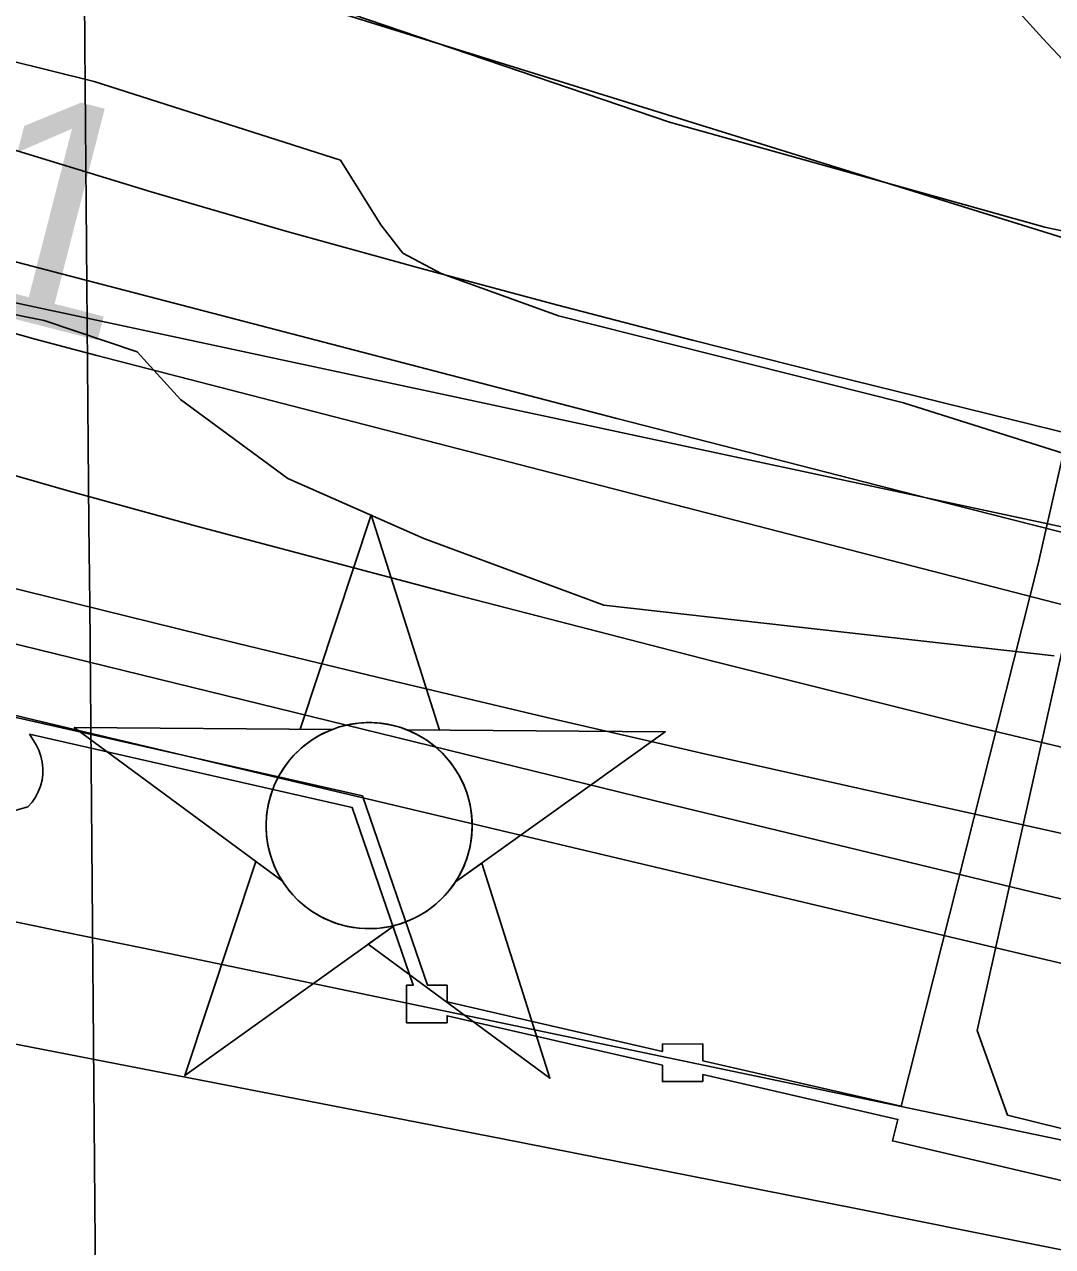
# Model space of a CAD drawing. Extents: x 3567028 to 3605064, y 510945 to 536587.
# Drawn here: x 3592258.6 to 3592563.3, y 524264.7 to 524626.9 of the extents above; entities that cross this region are included whole.
import ezdxf

# ---------------------------------------------------------------- set-up
doc = ezdxf.new("R2010")
doc.units = 0
for name, color, linetype in [('V-CHAN-DOCK', 7, 'Continuous'), ('V-CHAN-NAID', 7, 'Continuous'), ('V-GRID-MAJR', 7, 'Continuous'), ('V-LEVE-TOET', 7, 'Continuous'), ('V-RIVR-EDGE', 7, 'Continuous'), ('V-RIVR-RANG', 7, 'Continuous'), ('V-RRAP-FSHR', 7, 'Continuous'), ('V-SITE-VEGE', 7, 'Continuous'), ('V-TOPO-DPTH', 7, 'Continuous'), ('V-TOPO-MINR', 7, 'Continuous'), ('V-TOPO-WATR', 7, 'Continuous')]:
    doc.layers.add(name, color=color, linetype=linetype)

msp = doc.modelspace()

# ---------------------------------------------------------------- linework, layer by layer
at = {"layer": 'V-CHAN-DOCK'}
for points in [[(3592256.0870000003, 524421.514), (3592358.717, 524398.255), (3592378.005, 524342.156), (3592383.819, 524342.16), (3592383.821, 524337.206), (3592447.629, 524322.534), (3592447.627, 524324.7220000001), (3592459.628, 524324.728), (3592459.63, 524319.774), (3592518.412, 524306.257), (3592559.048, 524467.099), (3592589.102, 524599.469)], [(3592601.554, 524599.926), (3592540.882, 524328.691), (3592549.91, 524303.6460000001), (3592688.308, 524269.483)], [(3592260.0670000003, 524416.519), (3592262.072, 524413.398), (3592262.862, 524411.776), (3592263.458, 524410.0700000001), (3592263.8510000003, 524408.307), (3592264.034, 524406.509), (3592264.007, 524404.702), (3592263.765, 524402.912), (3592263.319, 524401.161), (3592262.668, 524399.476), (3592261.826, 524397.878), (3592260.802, 524396.389), (3592259.61, 524395.032), (3592254.742, 524393.643)], [(3593175.095, 524144.19200000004), (3593052.87, 524174.034), (3593052.872, 524172.07), (3593040.8710000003, 524172.064), (3593040.869, 524176.909), (3592999.319, 524186.648), (3592999.321, 524184.62200000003), (3592987.3200000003, 524184.61600000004), (3592987.318, 524189.515), (3592980.074, 524191.284), (3592979.007, 524187.235), (3592515.823, 524296.013), (3592517.431, 524302.378), (3592459.632, 524315.669), (3592459.634, 524313.615), (3592447.633, 524313.609), (3592447.631, 524318.428), (3592383.825, 524333.102), (3592383.825, 524331.0480000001), (3592371.826, 524331.042), (3592371.8200000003, 524342.154), (3592373.778, 524342.154), (3592355.6550000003, 524394.855), (3592260.0670000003, 524416.519)], [(3592459.63, 524319.774), (3592518.412, 524306.257), (3592459.63, 524319.774)]]:
    msp.add_lwpolyline(points, dxfattribs=at)
at = {"layer": 'V-CHAN-NAID'}
for points in [[(3592349.8291315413, 524417.9933248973), (3592340.2421315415, 524418.0613248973), (3592361.368131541, 524481.5453248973), (3592381.592131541, 524417.7683248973), (3592372.0051315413, 524417.8363248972), (3592370.4281315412, 524418.4143248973), (3592368.3331315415, 524419.0343248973), (3592366.2931315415, 524419.4853248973), (3592364.257131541, 524419.7933248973), (3592363.0901315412, 524419.9073248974), (3592361.5561315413, 524419.9883248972), (3592359.834131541, 524419.9863248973), (3592358.4641315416, 524419.9163248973), (3592356.558131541, 524419.7153248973), (3592355.192131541, 524419.4963248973), (3592353.408131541, 524419.1123248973), (3592351.8781315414, 524418.6923248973), (3592350.8461315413, 524418.3613248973)], [(3592349.8291315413, 524417.9933248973), (3592273.3381315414, 524418.5353248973), (3592334.9031315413, 524373.1363248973), (3592333.7901315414, 524375.0453248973), (3592332.9801315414, 524376.6733248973), (3592332.155131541, 524378.6413248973), (3592331.459131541, 524380.6953248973), (3592331.0941315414, 524382.0183248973), (3592330.7331315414, 524383.6443248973), (3592330.4891315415, 524385.0893248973), (3592330.3011315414, 524386.6873248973), (3592330.192131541, 524388.4233248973), (3592330.180131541, 524390.0043248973), (3592330.2871315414, 524392.0783248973), (3592330.470131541, 524393.6963248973), (3592330.862131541, 524395.8993248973), (3592331.3431315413, 524397.8223248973), (3592331.9461315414, 524399.7093248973), (3592332.601131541, 524401.3883248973), (3592333.328131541, 524402.9763248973), (3592334.1421315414, 524404.5113248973), (3592335.203131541, 524406.2483248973), (3592336.234131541, 524407.7183248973), (3592337.234131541, 524408.9873248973), (3592338.2361315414, 524410.1333248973), (3592339.5451315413, 524411.4703248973), (3592340.5961315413, 524412.4353248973), (3592342.3131315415, 524413.8323248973), (3592343.5251315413, 524414.7023248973), (3592345.212131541, 524415.7723248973), (3592346.9431315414, 524416.7173248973), (3592348.3891315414, 524417.4013248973)], [(3592372.0051315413, 524417.8363248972), (3592448.4971315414, 524417.2933248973), (3592386.294131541, 524372.7713248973), (3592387.2051315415, 524374.2603248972), (3592388.183131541, 524376.1073248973), (3592388.8981315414, 524377.6923248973), (3592389.6371315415, 524379.6473248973), (3592390.1821315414, 524381.4323248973), (3592390.5801315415, 524383.0713248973), (3592390.9411315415, 524385.0813248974), (3592391.1271315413, 524386.6543248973), (3592391.251131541, 524388.8603248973), (3592391.2211315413, 524390.9223248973), (3592391.033131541, 524393.1423248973), (3592390.7671315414, 524394.9003248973), (3592390.2761315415, 524397.1323248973), (3592389.6361315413, 524399.2723248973), (3592388.8861315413, 524401.2543248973), (3592388.2381315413, 524402.6973248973), (3592387.2311315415, 524404.6133248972), (3592386.169131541, 524406.3353248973), (3592384.9551315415, 524408.0373248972), (3592383.6941315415, 524409.5763248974), (3592382.422131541, 524410.9423248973), (3592380.7901315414, 524412.4743248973), (3592379.047131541, 524413.8863248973), (3592377.3641315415, 524415.0633248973), (3592375.4771315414, 524416.1953248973), (3592374.0051315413, 524416.9563248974)], [(3592368.263131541, 524359.8653248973), (3592306.0601315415, 524315.3433248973), (3592327.186131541, 524378.8263248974), (3592334.9031315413, 524373.1363248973), (3592335.538131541, 524372.1723248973), (3592336.9211315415, 524370.3133248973), (3592338.1341315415, 524368.8973248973), (3592339.6001315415, 524367.3943248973), (3592340.9891315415, 524366.1433248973), (3592342.4431315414, 524364.9873248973), (3592343.8461315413, 524364.0003248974), (3592345.524131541, 524362.9643248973), (3592347.2381315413, 524362.0533248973), (3592349.0291315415, 524361.2423248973), (3592350.4751315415, 524360.6863248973), (3592352.1031315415, 524360.1573248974), (3592354.3291315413, 524359.5933248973), (3592355.8611315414, 524359.3063248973), (3592357.8861315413, 524359.0493248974), (3592359.4231315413, 524358.9453248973), (3592361.2841315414, 524358.9233248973), (3592362.973131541, 524359.0013248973), (3592364.683131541, 524359.1773248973), (3592366.5851315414, 524359.4883248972)], [(3592386.294131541, 524372.7713248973), (3592394.0901315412, 524378.3523248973), (3592414.314131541, 524314.5753248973), (3592360.4661315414, 524354.2853248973), (3592368.263131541, 524359.8653248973), (3592369.9291315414, 524360.3413248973), (3592371.541131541, 524360.9013248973), (3592373.6991315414, 524361.8153248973), (3592375.4341315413, 524362.6993248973), (3592377.300131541, 524363.8133248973), (3592379.0391315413, 524365.0253248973), (3592380.5911315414, 524366.2703248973), (3592381.8781315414, 524367.4383248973), (3592383.2621315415, 524368.8583248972), (3592384.4661315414, 524370.2603248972), (3592385.5851315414, 524371.7323248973)]]:
    msp.add_lwpolyline(points, close=True, dxfattribs=at)
msp.add_circle((3592360.715382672, 524389.4586021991), 30.540600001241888, dxfattribs=at)
at = {"layer": 'V-GRID-MAJR'}
msp.add_spline([(3592345.91, 516527.14400000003), (3592293.9250000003, 522584.81), (3592241.914, 528645.559), (3592189.9020000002, 534706.322), (3592189.876, 534709.392)], degree=3, dxfattribs=at)
at = {"layer": 'V-LEVE-TOET'}
msp.add_lwpolyline([(3592340.162, 524669.246), (3592529.041, 524637.769), (3592547.45, 524633.667), (3592553.586, 524630.253), (3592560.4020000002, 524622.747), (3592570.623, 524611.831)], dxfattribs=at)
at = {"layer": 'V-RIVR-EDGE'}
msp.add_lwpolyline([(3592563.7771600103, 524439.7492607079), (3592430.2398394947, 524454.7849095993), (3592376.981393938, 524474.523868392), (3592336.5855927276, 524492.3928403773), (3592304.7815537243, 524515.755110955), (3592291.9492111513, 524529.87956406), (3592264.3993883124, 524539.1385927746), (3592224.592068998, 524547.2024766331), (3592170.755747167, 524581.035586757), (3592138.925951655, 524593.9815609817), (3592099.7252953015, 524599.5930364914), (3592052.547115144, 524600.3224216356), (3592015.8155331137, 524613.2805165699), (3591929.5063906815, 524647.8066497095), (3591905.0292749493, 524660.7344428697), (3591890.9684555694, 524673.6364795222), (3591875.0512851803, 524679.1903816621), (3591837.0760754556, 524684.7988269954), (3591641.20612149, 524766.7758562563)], dxfattribs=at)
at = {"layer": 'V-RRAP-FSHR'}
msp.add_lwpolyline([(3588917.040449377, 525761.3117170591), (3589447.585089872, 525584.6000368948), (3590826.4400031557, 525099.1748844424), (3591118.312771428, 524987.3008363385), (3591395.833155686, 524875.0581482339), (3591763.707204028, 524756.5055721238), (3592225.8015404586, 524550.853603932), (3592906.7820210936, 524405.0155237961), (3593563.3339577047, 524292.2075876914), (3594407.3823424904, 524107.91216351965), (3594566.647110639, 524086.37949149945), (3595126.746439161, 524010.20822742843), (3595621.594439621, 523977.2579553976), (3596093.5662800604, 523947.59881937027), (3596400.026952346, 523918.9391073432), (3596892.9477848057, 523935.06096335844), (3597072.022856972, 523933.26896335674), (3597276.9457371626, 523951.1828193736), (3597524.663625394, 523991.4546914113)], dxfattribs=at)
at = {"layer": 'V-SITE-VEGE'}
msp.add_lwpolyline([(3592642.2970000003, 524475.837), (3592519.085, 524514.792), (3592416.804, 524540.577), (3592382.115, 524553.16), (3592370.753, 524559.148), (3592364.177, 524567.526), (3592352.225, 524586.677), (3592279.254, 524610.049), (3592163.217, 524638.832), (3592062.132, 524664.6140000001), (3592050.169, 524668.21), (3592040.603, 524675.993), (3592037.017, 524682.575), (3592037.619, 524690.949), (3592042.407, 524695.135), (3592050.784, 524695.727), (3592066.3340000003, 524690.933), (3592136.912, 524671.7490000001), (3592145.887, 524670.549), (3592210.489, 524661.54), (3592345.671, 524633.343), (3592449.74, 524597.986), (3592560.992, 524566.814), (3592659.687, 524545.8200000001)], dxfattribs=at)
at = {"layer": 'V-TOPO-DPTH'}
for points in [[(3590323.68681548, 525151.5626347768), (3590413.810761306, 525123.4513554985), (3590503.871281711, 525095.135512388), (3591098.5893299, 524907.0382582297), (3591112.429683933, 524902.6219589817), (3591126.2547347, 524898.1586682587), (3591140.0568305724, 524893.6248903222), (3591153.8436231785, 524889.0441209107), (3591327.1190109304, 524830.9807049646), (3591427.6207845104, 524797.6060458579), (3591528.2409036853, 524764.5954473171), (3591629.0385412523, 524732.1309396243), (3591729.9545244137, 524700.0304924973), (3592207.1558674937, 524549.6606315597), (3592225.2748732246, 524544.108299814), (3592243.448869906, 524538.7479962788), (3592261.7053530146, 524533.6757350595), (3592280.0168270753, 524528.7955020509), (3592974.0763386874, 524349.6857447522)], [(3590323.68681548, 525151.5626347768), (3590413.810761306, 525123.4513554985), (3590503.871281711, 525095.135512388), (3591098.5893299, 524907.0382582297), (3591112.429683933, 524902.6219589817), (3591126.2547347, 524898.1586682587), (3591140.0568305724, 524893.6248903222), (3591153.8436231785, 524889.0441209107), (3591327.1190109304, 524830.9807049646), (3591427.6207845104, 524797.6060458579), (3591528.2409036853, 524764.5954473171), (3591629.0385412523, 524732.1309396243), (3591729.9545244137, 524700.0304924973), (3592207.1558674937, 524549.6606315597), (3592225.2748732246, 524544.108299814), (3592243.448869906, 524538.7479962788), (3592261.7053530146, 524533.6757350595), (3592280.0168270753, 524528.7955020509), (3592974.0763386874, 524349.6857447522)], [(3589988.6484683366, 525127.8094542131), (3590793.829785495, 524859.5143330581), (3590842.510871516, 524843.2859449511), (3590891.189024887, 524827.0487688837), (3590939.862779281, 524810.7984108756), (3590988.533601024, 524794.5392649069), (3591073.4796603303, 524766.1490991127), (3591079.680973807, 524764.0961179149), (3591085.8899145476, 524762.0666987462), (3591092.1102961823, 524760.0726226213), (3591098.3383050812, 524758.1021085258), (3591257.8877860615, 524708.1200240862), (3591344.0024366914, 524681.5321557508), (3591430.258638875, 524655.4188996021), (3591516.727168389, 524630.0175617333), (3591603.3372494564, 524605.0908360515), (3592168.688537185, 524444.9007792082), (3592191.8669587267, 524438.4960560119), (3592215.097927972, 524432.2934132), (3592238.407718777, 524426.3938909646), (3592261.770057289, 524420.6964491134), (3592817.0303820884, 524289.1091534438)], [(3592817.0303820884, 524289.1091534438), (3592261.770057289, 524420.6964491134), (3592238.407718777, 524426.3938909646), (3592215.097927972, 524432.2934132), (3592191.8669587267, 524438.4960560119), (3592168.688537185, 524444.9007792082), (3591603.3372494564, 524605.0908360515), (3591516.727168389, 524630.0175617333), (3591430.258638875, 524655.4188996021), (3591344.0024366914, 524681.5321557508), (3591257.8877860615, 524708.1200240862), (3591098.3383050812, 524758.1021085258), (3591092.1102961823, 524760.0726226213), (3591085.8899145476, 524762.0666987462), (3591079.680973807, 524764.0961179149), (3591073.4796603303, 524766.1490991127), (3590988.533601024, 524794.5392649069), (3590939.862779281, 524810.7984108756), (3590891.189024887, 524827.0487688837), (3590842.510871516, 524843.2859449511), (3590793.829785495, 524859.5143330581), (3589988.6484683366, 525127.8094542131)], [(3593130.5295451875, 524367.0749043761), (3592496.862621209, 524523.2193031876), (3592456.537349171, 524533.3693544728), (3592416.2825948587, 524543.7864170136), (3592376.133617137, 524554.6039964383), (3592336.0551571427, 524565.6885871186), (3592296.14643856, 524577.343457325), (3592256.393382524, 524589.4912305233), (3592216.873820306, 524602.3783582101), (3592177.509920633, 524615.7583888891), (3591323.176348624, 524915.0697746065)], [(3590320.3537605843, 524814.283827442), (3590441.933590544, 524782.4342732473), (3590563.6983482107, 524751.322428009), (3590685.740497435, 524721.3171462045), (3590807.9675743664, 524692.0495733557), (3590998.8449611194, 524647.2585553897), (3591025.72617426, 524640.7620879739), (3591052.546222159, 524634.0286628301), (3591079.2745221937, 524626.9398010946), (3591105.941656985, 524619.6139816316), (3591305.8002612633, 524563.2807321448), (3591432.5257982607, 524528.2755162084), (3591559.4845998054, 524494.1567678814), (3591686.7932981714, 524461.3677209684), (3591814.3352610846, 524429.4651416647), (3592146.5838840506, 524348.2023498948), (3592168.735561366, 524342.9512959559), (3592190.9335877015, 524337.9113322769), (3592213.2011375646, 524333.1880039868), (3592235.5150364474, 524328.6757659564), (3592400.287337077, 524296.5757350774), (3592504.9720154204, 524275.92483517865), (3592609.589831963, 524254.9445676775)], [(3592609.589831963, 524254.9445676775), (3592504.9720154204, 524275.92483517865), (3592400.287337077, 524296.5757350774), (3592235.5150364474, 524328.6757659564), (3592213.2011375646, 524333.1880039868), (3592190.9335877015, 524337.9113322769), (3592168.735561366, 524342.9512959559), (3592146.5838840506, 524348.2023498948), (3591814.3352610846, 524429.4651416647), (3591686.7932981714, 524461.3677209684), (3591559.4845998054, 524494.1567678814), (3591432.5257982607, 524528.2755162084), (3591305.8002612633, 524563.2807321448), (3591105.941656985, 524619.6139816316), (3591079.2745221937, 524626.9398010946), (3591052.546222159, 524634.0286628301), (3591025.72617426, 524640.7620879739), (3590998.8449611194, 524647.2585553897), (3590807.9675743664, 524692.0495733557), (3590685.740497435, 524721.3171462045), (3590563.6983482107, 524751.322428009), (3590441.933590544, 524782.4342732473), (3590320.3537605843, 524814.283827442)], [(3593081.560008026, 524272.62830111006), (3592507.314776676, 524400.1267800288), (3592460.1302255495, 524410.7684071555), (3592412.9946533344, 524421.6195888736), (3592365.932549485, 524432.7851024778), (3592318.9194245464, 524444.1601706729), (3592235.9206887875, 524464.5355605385), (3592230.454109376, 524465.918684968), (3592225.001443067, 524467.3532108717), (3592219.5696464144, 524468.8648389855), (3592214.151762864, 524470.4278685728), (3592062.1035933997, 524515.4621106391), (3591980.8079825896, 524540.0115401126), (3591899.6935480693, 524565.1350990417), (3591818.8508779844, 524591.1198521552), (3591738.1893841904, 524617.6787347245)], [(3593081.560008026, 524272.62830111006), (3592507.314776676, 524400.1267800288), (3592460.1302255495, 524410.7684071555), (3592412.9946533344, 524421.6195888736), (3592365.932549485, 524432.7851024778), (3592318.9194245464, 524444.1601706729), (3592235.9206887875, 524464.5355605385), (3592230.454109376, 524465.918684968), (3592225.001443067, 524467.3532108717), (3592219.5696464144, 524468.8648389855), (3592214.151762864, 524470.4278685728), (3592062.1035933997, 524515.4621106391), (3591980.8079825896, 524540.0115401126), (3591899.6935480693, 524565.1350990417), (3591818.8508779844, 524591.1198521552), (3591738.1893841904, 524617.6787347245)], [(3591756.93168778, 524503.8461214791), (3591809.5150697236, 524486.9874409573), (3591862.1206381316, 524470.1985177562), (3591914.759486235, 524453.514230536), (3591967.420520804, 524436.8997006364), (3592010.8628119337, 524423.2411552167), (3592041.9015940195, 524413.8016095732), (3592073.049957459, 524404.7529357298), (3592104.3626929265, 524396.2905695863), (3592135.7850097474, 524388.2190752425), (3592189.6994719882, 524374.9082397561), (3592194.2529280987, 524373.812619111), (3592198.814537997, 524372.7530705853), (3592203.3883785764, 524371.7476302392), (3592207.970372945, 524370.7782620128), (3592246.3118608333, 524362.903695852), (3592270.068078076, 524358.0113764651), (3592293.8207774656, 524353.1020825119), (3592317.5682000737, 524348.1673267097), (3592341.312104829, 524343.2155963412), (3593041.766337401, 524196.7458210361)], [(3593041.766337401, 524196.7458210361), (3592341.312104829, 524343.2155963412), (3592317.5682000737, 524348.1673267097), (3592293.8207774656, 524353.1020825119), (3592270.068078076, 524358.0113764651), (3592246.3118608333, 524362.903695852), (3592207.970372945, 524370.7782620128), (3592203.3883785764, 524371.7476302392), (3592198.814537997, 524372.7530705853), (3592194.2529280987, 524373.812619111), (3592189.6994719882, 524374.9082397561), (3592135.7850097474, 524388.2190752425), (3592104.3626929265, 524396.2905695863), (3592073.049957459, 524404.7529357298), (3592041.9015940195, 524413.8016095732), (3592010.8628119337, 524423.2411552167), (3591967.420520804, 524436.8997006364), (3591914.759486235, 524453.514230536), (3591862.1206381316, 524470.1985177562), (3591809.5150697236, 524486.9874409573), (3591756.93168778, 524503.8461214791)]]:
    msp.add_lwpolyline(points, dxfattribs=at)
at = {"layer": 'V-TOPO-MINR'}
for points in [[(3592910.0570486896, 524456.8758922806), (3592289.6298576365, 524649.814238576), (3592281.2994685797, 524652.4350027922), (3592272.9809035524, 524655.0923633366), (3592264.6800745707, 524657.8046183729), (3592256.391069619, 524660.5534697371), (3592152.5508343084, 524695.3707466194), (3592092.3438702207, 524715.5355990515), (3592032.127958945, 524735.6736683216), (3591971.8986268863, 524755.7715628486), (3591911.6603476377, 524775.8426742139), (3591219.7156379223, 525006.1390033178), (3591190.728848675, 525015.7179489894), (3591161.7152487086, 525025.2143879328), (3591132.661432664, 525034.5870667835), (3591103.5808059, 525043.8772389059), (3590588.987571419, 525207.0626437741), (3590491.237050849, 525238.3685741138), (3590393.6083028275, 525270.046179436), (3590296.162213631, 525302.2812972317)], [(3592616.214433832, 524400.7275617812), (3592539.3001991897, 524418.9933919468), (3592462.6080273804, 524438.170222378), (3592386.0638974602, 524457.9543863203), (3592309.571021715, 524478.2100376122), (3592271.488361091, 524488.6709565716), (3592233.5442100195, 524499.5967529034), (3592195.807823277, 524511.2198652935), (3592158.209946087, 524523.3078550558), (3591263.3019212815, 524820.1534026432), (3591239.0750651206, 524828.2292717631), (3591214.864260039, 524836.3527457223), (3591190.677531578, 524844.5476269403), (3591166.506854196, 524852.7901129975), (3591126.3262169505, 524866.558395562), (3591122.2550489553, 524867.943941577), (3591118.180084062, 524869.3181505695), (3591114.099423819, 524870.6753540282), (3591110.014966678, 524872.0212204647), (3591105.925108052, 524873.3506041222), (3591101.8318446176, 524874.6693485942), (3591097.733473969, 524875.9721342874), (3591093.631698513, 524877.2642807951), (3590005.0277656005, 525217.8678284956)], [(3592619.967241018, 524462.7492419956), (3592526.9855863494, 524486.2795999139), (3592434.091989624, 524510.1621243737), (3592264.966587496, 524554.1556929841), (3592256.720066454, 524556.3692297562), (3592248.497966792, 524558.6675886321), (3592240.312499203, 524561.0931806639), (3592232.151452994, 524563.6035947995), (3592090.2009895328, 524608.4767923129), (3592011.169455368, 524633.7506042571), (3591932.2531327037, 524659.3752427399), (3591853.5096272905, 524685.5261210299), (3591774.8813333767, 524712.0278258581), (3591193.864092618, 524910.0220819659), (3591164.484913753, 524919.9471642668), (3591135.0714288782, 524929.7685957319), (3591105.606484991, 524939.4345509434), (3591076.1072350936, 524948.996855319), (3590672.336520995, 525078.7035620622), (3590556.0704078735, 525115.9668129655), (3590439.7711745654, 525153.1261661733), (3590323.4222609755, 525190.1296728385)], [(3592669.8555281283, 524343.0989578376), (3592557.42812116, 524369.7716954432), (3592445.107902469, 524396.9024609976), (3592247.1000066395, 524445.371279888), (3592233.8873814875, 524448.6978736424), (3592220.7057405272, 524452.1400037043), (3592207.5705758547, 524455.7554382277), (3592194.466395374, 524459.486409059), (3591442.057537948, 524679.0762187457), (3591383.652040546, 524696.4048880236), (3591325.353204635, 524714.0797992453), (3591267.214360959, 524732.2740733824), (3591209.182178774, 524750.8145894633), (3591174.7631821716, 524761.9804451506), (3591134.060014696, 524775.3156416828), (3591093.4095171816, 524788.807997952), (3591052.8380246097, 524802.5360938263), (3591012.3192019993, 524816.4213494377), (3590033.054323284, 525155.1814597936)], [(3592817.0303820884, 524289.1091534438), (3592261.770057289, 524420.6964491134), (3592238.407718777, 524426.3938909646), (3592215.097927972, 524432.2934132), (3592191.8669587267, 524438.4960560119), (3592168.688537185, 524444.9007792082), (3591603.3372494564, 524605.0908360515), (3591516.727168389, 524630.0175617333), (3591430.258638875, 524655.4188996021), (3591344.0024366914, 524681.5321557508), (3591257.8877860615, 524708.1200240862), (3591098.3383050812, 524758.1021085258), (3591092.1102961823, 524760.0726226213), (3591085.8899145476, 524762.0666987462), (3591079.680973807, 524764.0961179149), (3591073.4796603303, 524766.1490991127), (3590988.533601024, 524794.5392649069), (3590939.862779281, 524810.7984108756), (3590891.189024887, 524827.0487688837), (3590842.510871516, 524843.2859449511), (3590793.829785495, 524859.5143330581), (3589988.6484683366, 525127.8094542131)], [(3593130.5295451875, 524367.0749043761), (3592496.862621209, 524523.2193031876), (3592456.537349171, 524533.3693544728), (3592416.2825948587, 524543.7864170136), (3592376.133617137, 524554.6039964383), (3592336.0551571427, 524565.6885871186), (3592296.14643856, 524577.343457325), (3592256.393382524, 524589.4912305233), (3592216.873820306, 524602.3783582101), (3592177.509920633, 524615.7583888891), (3591323.176348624, 524915.0697746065)], [(3592609.589831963, 524254.9445676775), (3592504.9720154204, 524275.92483517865), (3592400.287337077, 524296.5757350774), (3592235.5150364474, 524328.6757659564), (3592213.2011375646, 524333.1880039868), (3592190.9335877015, 524337.9113322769), (3592168.735561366, 524342.9512959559), (3592146.5838840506, 524348.2023498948), (3591814.3352610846, 524429.4651416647), (3591686.7932981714, 524461.3677209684), (3591559.4845998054, 524494.1567678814), (3591432.5257982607, 524528.2755162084), (3591305.8002612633, 524563.2807321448), (3591105.941656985, 524619.6139816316), (3591079.2745221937, 524626.9398010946), (3591052.546222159, 524634.0286628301), (3591025.72617426, 524640.7620879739), (3590998.8449611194, 524647.2585553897), (3590807.9675743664, 524692.0495733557), (3590685.740497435, 524721.3171462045), (3590563.6983482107, 524751.322428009), (3590441.933590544, 524782.4342732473), (3590320.3537605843, 524814.283827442)], [(3593081.560008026, 524272.62830111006), (3592507.314776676, 524400.1267800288), (3592460.1302255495, 524410.7684071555), (3592412.9946533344, 524421.6195888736), (3592365.932549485, 524432.7851024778), (3592318.9194245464, 524444.1601706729), (3592235.9206887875, 524464.5355605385), (3592230.454109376, 524465.918684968), (3592225.001443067, 524467.3532108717), (3592219.5696464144, 524468.8648389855), (3592214.151762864, 524470.4278685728), (3592062.1035933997, 524515.4621106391), (3591980.8079825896, 524540.0115401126), (3591899.6935480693, 524565.1350990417), (3591818.8508779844, 524591.1198521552), (3591738.1893841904, 524617.6787347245)], [(3593041.766337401, 524196.7458210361), (3592341.312104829, 524343.2155963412), (3592317.5682000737, 524348.1673267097), (3592293.8207774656, 524353.1020825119), (3592270.068078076, 524358.0113764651), (3592246.3118608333, 524362.903695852), (3592207.970372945, 524370.7782620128), (3592203.3883785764, 524371.7476302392), (3592198.814537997, 524372.7530705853), (3592194.2529280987, 524373.812619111), (3592189.6994719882, 524374.9082397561), (3592135.7850097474, 524388.2190752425), (3592104.3626929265, 524396.2905695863), (3592073.049957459, 524404.7529357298), (3592041.9015940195, 524413.8016095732), (3592010.8628119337, 524423.2411552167), (3591967.420520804, 524436.8997006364), (3591914.759486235, 524453.514230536), (3591862.1206381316, 524470.1985177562), (3591809.5150697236, 524486.9874409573), (3591756.93168778, 524503.8461214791)]]:
    msp.add_lwpolyline(points, dxfattribs=at)
at = {"layer": 'V-TOPO-WATR'}
msp.add_lwpolyline([(3592974.0763386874, 524349.6857447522), (3592280.0168270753, 524528.7955020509), (3592261.7053530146, 524533.6757350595), (3592243.448869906, 524538.7479962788), (3592225.2748732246, 524544.108299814), (3592207.1558674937, 524549.6606315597), (3591729.9545244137, 524700.0304924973), (3591629.0385412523, 524732.1309396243), (3591528.2409036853, 524764.5954473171), (3591427.6207845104, 524797.6060458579), (3591327.1190109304, 524830.9807049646), (3591153.8436231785, 524889.0441209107), (3591140.0568305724, 524893.6248903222), (3591126.2547347, 524898.1586682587), (3591112.429683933, 524902.6219589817), (3591098.5893299, 524907.0382582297), (3590503.871281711, 525095.135512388), (3590413.810761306, 525123.4513554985), (3590323.68681548, 525151.5626347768)], dxfattribs=at)

# ---------------------------------------------------------------- texts
at = {"layer": 'V-RIVR-RANG'}
msp.add_text('9.1', height=67, rotation=345.6083257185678, dxfattribs=at).set_placement((3592163.8284933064, 524563.2093387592))

doc.saveas('drawing.dxf')
